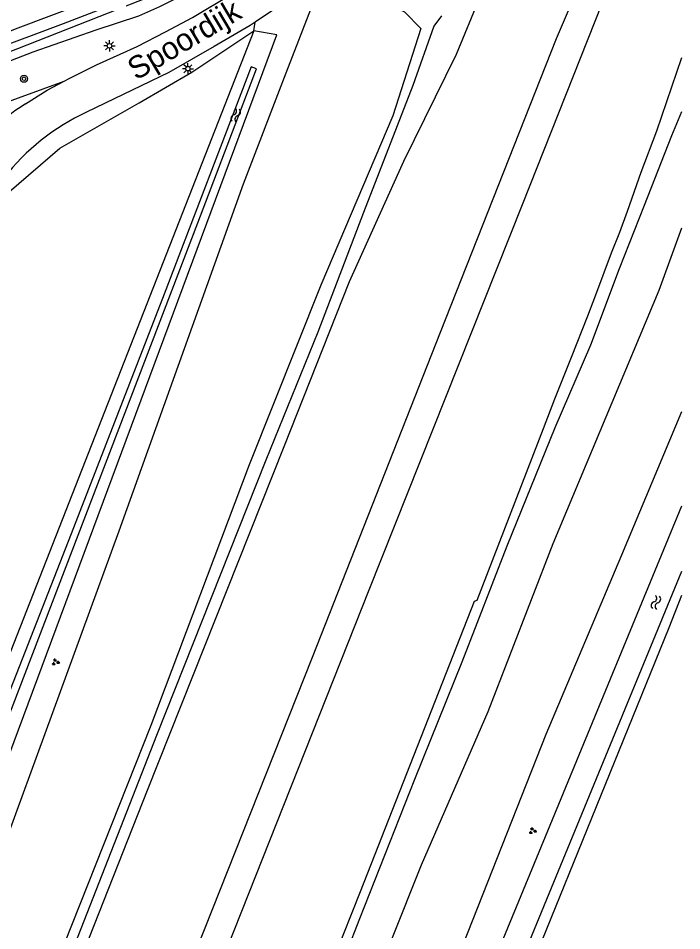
# Model space of a CAD drawing. Extents: x 135999 to 138000, y 396000 to 398501.
# Drawn here: x 137925.8 to 138000, y 397810.2 to 397912.2 of the extents above; entities that cross this region are included whole.
import ezdxf

# ---------------------------------------------------------------- set-up
doc = ezdxf.new("R2010")
doc.units = 0
for name, color, linetype in [('gg-anno-openbare ruimte label', 7, 'Continuous'), ('gg-knt-BGT kruinlijn', 7, 'Continuous'), ('gg-knt-bronhoudergrens', 7, 'Continuous'), ('gg-knt-verharding', 7, 'Continuous'), ('gg-kntw-beschoeiing', 7, 'Continuous'), ('gg-kntw-bovenkant insteek waterloop', 7, 'Continuous'), ('gg-kntw-waterlijn', 7, 'Continuous'), ('gt-grn-groengrens', 7, 'Continuous'), ('gt-symb-boom', 7, 'Continuous'), ('gt-symb-groenvak', 7, 'Continuous'), ('gt-symb-lichtmast', 7, 'Continuous'), ('gt-symb-watersymbool', 7, 'Continuous'), ('gx-grn-maaiveld', 7, 'Continuous')]:
    doc.layers.add(name, color=color, linetype=linetype)

# ---------------------------------------------------------------- blocks, each defined once
blk = doc.blocks.new('gt0-WA')
at = {"layer": 'gt-symb-watersymbool'}
for centre, start, end in [((-0.32, 0.02), 28.0725, 151.9275), ((0.43, 0.42), 208.0725, 331.9275), ((-0.32, -0.43), 28.0725, 151.9275), ((0.43, -0.03), 208.0725, 331.9275)]:
    blk.add_arc(centre, 0.425, start, end, dxfattribs=at)
blk = doc.blocks.new('gt0-LMAST')
at = {"layer": 'gt-symb-lichtmast'}
for p, q in [((-0.18, 0.17), (-0.45, 0.44)), ((-0.01, 0.25), (-0.01, 0.62)), ((0.17, 0.17), (0.44, 0.44)), ((-0.26, 0), (-0.63, 0)), ((-0.18, -0.18), (-0.45, -0.45)), ((-0.01, -0.25), (-0.01, -0.63)), ((0.44, -0.45), (0.17, -0.18)), ((0.24, 0), (0.62, 0))]:
    blk.add_line(p, q, dxfattribs=at)
blk.add_circle((-0.01, 0), 0.25, dxfattribs=at)
blk = doc.blocks.new('gt0-GRVAK')
at = {"layer": 'gt-symb-groenvak'}
for p, q in [((-0.11, 0.19), (-0.23, 0.24)), ((-0.18, 0.15), (0.09, 0.15)), ((-0.09, 0.21), (-0.16, 0.32)), ((-0.05, 0.21), (-0.05, 0.39)), ((0, 0.21), (0.06, 0.32)), ((0.02, 0.19), (0.13, 0.24)), ((0.26, -0.05), (0.2, 0.06)), ((0.3, -0.05), (0.3, 0.13)), ((0.35, -0.05), (0.41, 0.06)), ((-0.24, -0.23), (-0.36, -0.18)), ((-0.32, -0.26), (-0.05, -0.26)), ((-0.23, -0.21), (-0.29, -0.1)), ((-0.18, -0.2), (-0.18, -0.02)), ((-0.14, -0.21), (-0.07, -0.1)), ((-0.12, -0.23), (0, -0.18)), ((0.24, -0.07), (0.12, -0.02)), ((0.17, -0.11), (0.44, -0.11)), ((0.37, -0.07), (0.49, -0.02))]:
    blk.add_line(p, q, dxfattribs=at)
blk = doc.blocks.new('gt0-BOOM')
at = {"layer": 'gt-symb-boom'}
for radius in [0.4, 0.2]:
    blk.add_circle((0, 0), radius, dxfattribs=at)

msp = doc.modelspace()

# ---------------------------------------------------------------- linework, layer by layer
at = {"layer": 'gg-knt-BGT kruinlijn'}
for p, q in [((137973.15, 397912.45), (137972.28, 397911.28)), ((137972.28, 397911.28), (137969.95, 397904.66)), ((137969.95, 397904.66), (137964.43, 397890.47)), ((137998.9, 397899.07), (138000, 397901.76)), ((137995.82, 397891.27), (137998.9, 397899.07)), ((137964.43, 397890.47), (137959.31, 397877.1)), ((137993.04, 397884.2), (137995.82, 397891.27)), ((137989.85, 397875.67), (137993.04, 397884.2)), ((137959.31, 397877.1), (137953.5, 397862.8)), ((137985.87, 397866.44), (137989.85, 397875.67)), ((137980.49, 397853.23), (137985.87, 397866.44)), ((137953.5, 397862.8), (137941.31, 397832.04)), ((137975.45, 397840.25), (137980.49, 397853.23)), ((137970.15, 397827.17), (137975.45, 397840.25)), ((137941.31, 397832.04), (137931.12, 397806.01)), ((137964.03, 397811.58), (137970.15, 397827.17)), ((137957.14, 397794.18), (137964.03, 397811.58))]:
    msp.add_line(p, q, dxfattribs=at)
at = {"layer": 'gg-knt-bronhoudergrens'}
msp.add_line((137952.17, 397910.78), (137952.34, 397911.73), dxfattribs=at)
msp.add_lwpolyline([(137909.52, 397843.24), (137906.57, 397857.99), (137905.64, 397872.41), (137908.95, 397873.86), (137912.92, 397877.96), (137915.63, 397881.07), (137918.34, 397884.18), (137924.82, 397892.78), (137930.51, 397897.67), (137939.37, 397902.7), (137945.24, 397906.14), (137952.17, 397910.78)], dxfattribs=at)
at = {"layer": 'gg-knt-verharding'}
for points in [[(137930.97, 397905.13), (137931.52, 397905.42), (137934.58, 397906.95), (137939.14, 397909), (137942.3, 397910.64), (137945.33, 397912.25), (137949.68, 397914.91), (137954.38, 397918.32), (137959.23, 397921.71)], [(137958.67, 397916.15), (137956.06, 397914.28), (137952.34, 397911.73)], [(137952.34, 397911.73), (137951.77, 397911.34), (137947.75, 397909.03), (137942.66, 397906.12), (137933.46, 397901.67)], [(137926.67, 397902.62), (137929.06, 397904.13), (137930.97, 397905.13)]]:
    msp.add_lwpolyline(points, dxfattribs=at)
for centre, radius, start, end in [((137936.71, 397886.67), 18.85, 122.1888, 145.4673), ((137944.08, 397878.87), 25.14, 114.9783, 142.054)]:
    msp.add_arc(centre, radius, start, end, dxfattribs=at)
at = {"layer": 'gg-kntw-beschoeiing'}
msp.add_lwpolyline([(137900.09, 397904.09), (137900.68, 397902.36), (137898.03, 397901.4), (137898.42, 397900.02), (137899.16, 397897.43), (137902.4, 397898.68), (137927.51, 397908.4), (137934.55, 397910.86), (137939.34, 397912.43), (137941.66, 397913.47), (137946.16, 397915.74), (137949.35, 397917.55), (137963.3, 397925.46), (137963.75, 397925.72), (137970.92, 397928.29), (137975.69, 397930.01), (137980.7, 397931.81), (137985.72, 397933.61)], dxfattribs=at)
at = {"layer": 'gg-kntw-bovenkant insteek waterloop'}
for p, q in [((137952.17, 397910.78), (137917.57, 397822.54)), ((137952.45, 397734.96), (138000, 397850.38))]:
    msp.add_line(p, q, dxfattribs=at)
for points in [[(137883.38, 397718.43), (137954.75, 397910.32), (137952.17, 397910.78)], [(137941.71, 397714.21), (137941.15, 397714.97), (138000, 397857.7)]]:
    msp.add_lwpolyline(points, dxfattribs=at)
at = {"layer": 'gg-kntw-waterlijn'}
msp.add_lwpolyline([(137881.58, 397719.42), (137890.32, 397742.77), (137907.48, 397789.62), (137924.41, 397833.21), (137945.9, 397889.3), (137952.49, 397906.5), (137951.88, 397906.73), (137942.15, 397881.33), (137931.77, 397854.57), (137912.02, 397804.17), (137893, 397752.56), (137881.55, 397721.3)], dxfattribs=at)
at = {"layer": 'gt-grn-groengrens'}
msp.add_line((137917.99, 397900.41), (137930.97, 397905.13), dxfattribs=at)
at = {"layer": 'gx-grn-maaiveld'}
for points in [[(137911.27, 397712.84), (137918.08, 397729.75), (137931.87, 397764.61), (137947.63, 397804.32), (137965.05, 397848.31), (137982.2, 397891.36), (137994.37, 397922.13), (137995.16, 397924.05)], [(137908.25, 397712.3), (137908.22, 397713.52), (137926.9, 397760.43), (137944.08, 397803.88), (137958.75, 397840.8), (137973.05, 397877.1), (137986.01, 397909.9), (137991.49, 397922.73)], [(137917.48, 397907.77), (137918.45, 397907.92), (137918.59, 397907.84), (137918.81, 397907.33), (137920.92, 397908.14), (137920.86, 397908.55), (137920.97, 397908.96), (137921.46, 397909.33), (137925.54, 397910.99), (137945.23, 397918.45)], [(137930.89, 397911.59), (137945.74, 397917.32), (137946.01, 397916.77), (137925.77, 397908.76), (137911.95, 397903.46), (137900.49, 397899.64), (137900.27, 397900.33), (137913.94, 397905.26), (137930.89, 397911.59)], [(137902.4, 397898.68), (137927.51, 397908.4), (137934.55, 397910.86), (137939.34, 397912.43), (137941.66, 397913.47), (137946.16, 397915.74), (137949.35, 397917.55)], [(137959.06, 397914.55), (137961.38, 397915.06), (137964.63, 397915.06), (137969, 397912.89), (137970.84, 397911.04), (137967.71, 397901.27), (137959.68, 397882.33), (137951.65, 397862.26), (137940.65, 397833.15), (137930.08, 397806.48), (137923.29, 397788.51), (137913.56, 397764.65), (137906.07, 397745.81), (137899.72, 397729.4), (137894.67, 397717.48), (137893.12, 397712.84), (137889.45, 397709.72), (137883.35, 397709.43)], [(137883.35, 397709.43), (137883.15, 397712.32), (137885.31, 397717.59), (137891.01, 397732.31), (137898.89, 397752.98), (137904.27, 397770.54), (137911.26, 397788.45), (137920.32, 397810.92), (137924.71, 397820.95), (137937.13, 397854.89), (137951.03, 397893.66), (137955.79, 397906.07), (137959.06, 397914.55)], [(137977.42, 397914.57), (137974.8, 397908.11), (137968.91, 397896.15), (137962.84, 397882.73), (137955.53, 397864.27), (137940.25, 397825.88), (137925.07, 397787.38), (137910.33, 397750.28), (137899.11, 397721.94), (137895.95, 397712.74)], [(137926.04, 397718.77), (137927.85, 397723.28), (137933.73, 397737.18), (137938.96, 397751.38), (137949.74, 397778.48), (137964.08, 397814.61), (137976.83, 397847.05), (137977.13, 397847.15), (137984.53, 397866.32), (137985.83, 397869.63), (137987.66, 397874.29), (137989.52, 397878.93), (137990.38, 397881.28), (137992.16, 397885.95), (137993.07, 397888.28), (137993.93, 397890.63), (137995.46, 397894.97), (137997.23, 397899.6), (138000, 397907.8)], [(137937.75, 397714.96), (137935.39, 397715.93), (137933.81, 397720.14), (137934.65, 397725.64), (137940.76, 397741.37), (137948.62, 397761.09), (137955.54, 397778.53), (137960.88, 397792.48), (137970.93, 397817.6), (137978.35, 397834.72), (137985.64, 397853.49), (137997.48, 397881.79), (138000, 397888.77)], [(137937.75, 397714.96), (137941.6, 397724.9), (137946.63, 397737.43), (137952.03, 397750.24), (137956.63, 397762.32), (137962.04, 397775.65), (137967.9, 397789.29), (137976.12, 397810.09), (137984.85, 397832.17), (137993.29, 397852.22), (138000, 397868.22)], [(137954.49, 397734.9), (137956.99, 397742.95), (137975.77, 397787.87), (137998.61, 397844.08), (138000, 397847.71)]]:
    msp.add_lwpolyline(points, dxfattribs=at)

# ---------------------------------------------------------------- block references
at = {"layer": 'gt-symb-boom'}
msp.add_blockref('gt0-BOOM', (137926.49, 397905.41), dxfattribs=at)
at = {"layer": 'gt-symb-groenvak'}
for p in [(137930, 397840.23), (137983.32, 397821.38)]:
    msp.add_blockref('gt0-GRVAK', p, dxfattribs=at)
at = {"layer": 'gt-symb-lichtmast'}
for p in [(137936.05, 397909.09), (137944.82, 397906.53)]:
    msp.add_blockref('gt0-LMAST', p, dxfattribs=at)
at = {"layer": 'gt-symb-watersymbool', "rotation": -103.00750479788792}
for p in [(137950.17, 397901.39), (137997.13, 397846.96)]:
    msp.add_blockref('gt0-WA', p, dxfattribs=at)

# ---------------------------------------------------------------- texts
at = {"layer": 'gg-anno-openbare ruimte label'}
msp.add_text('Spoordijk', height=2.5, rotation=30.7, dxfattribs=at).set_placement((137939.03, 397905.17))

doc.saveas('drawing.dxf')
